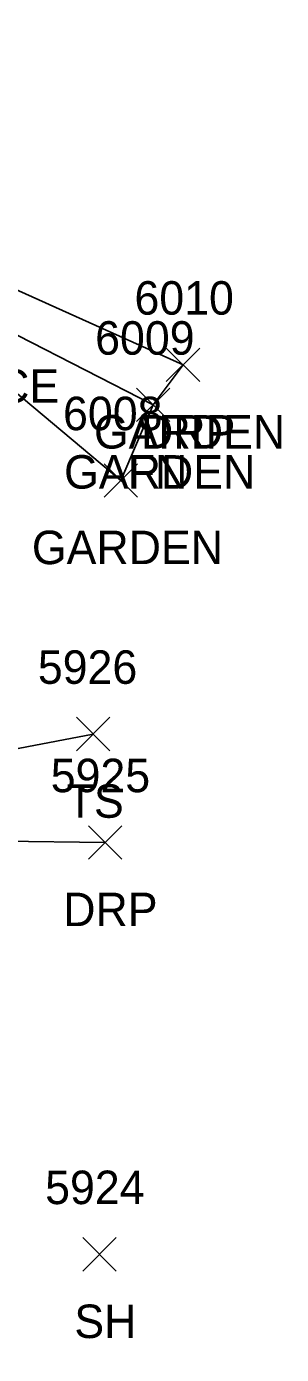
# Model space of a CAD drawing. Extents: x 1462089 to 1464015, y 730534 to 736144.
# Drawn here: x 1462506.1 to 1462521.4, y 730788.8 to 730868.1 of the extents above; entities that cross this region are included whole.
import ezdxf

# ---------------------------------------------------------------- set-up
doc = ezdxf.new("R2010")
doc.units = 0
for name, color, linetype in [('L_A', 7, 'Continuous'), ('L_C', 7, 'Continuous'), ('L_I', 7, 'Continuous'), ('L_TIC', 7, 'Continuous'), ('LAPB', 7, 'Continuous'), ('LELB', 7, 'Continuous'), ('LFNC', 7, 'Continuous'), ('R_A', 7, 'Continuous'), ('R_I', 7, 'Continuous'), ('R_TIC', 7, 'Continuous'), ('RDP', 7, 'Continuous')]:
    doc.layers.add(name, color=color, linetype=linetype)

msp = doc.modelspace()

# ---------------------------------------------------------------- linework, layer by layer
at = {"layer": 'L_TIC'}
for points in [[(1462514.502, 730846.919), (1462516.502, 730848.919)], [(1462516.502, 730846.919), (1462514.502, 730848.919)], [(1462512.716, 730844.527), (1462514.716, 730846.527)], [(1462514.716, 730844.527), (1462512.716, 730846.527)], [(1462512.716, 730844.527), (1462514.716, 730846.527)], [(1462514.716, 730844.527), (1462512.716, 730846.527)], [(1462510.787, 730840.016), (1462512.787, 730842.016)], [(1462512.787, 730840.016), (1462510.787, 730842.016)], [(1462509.129, 730824.867), (1462511.129, 730826.867)], [(1462511.129, 730824.867), (1462509.129, 730826.867)], [(1462509.511, 730793.791), (1462511.511, 730795.791)], [(1462511.511, 730793.791), (1462509.511, 730795.791)]]:
    msp.add_lwpolyline(points, dxfattribs=at)
at = {"layer": 'LAPB'}
msp.add_lwpolyline([(1462499.24, 730855.229), (1462497.502, 730853.809), (1462498.88, 730851.808), (1462511.787, 730841.016), (1462513.716, 730845.527), (1462515.502, 730847.919)], dxfattribs=at)
at = {"layer": 'LELB'}
msp.add_lwpolyline([(1462510.129, 730825.867), (1462492.029, 730822.423), (1462475.645, 730808.411), (1462470.067, 730791.646), (1462467.386, 730780.454), (1462458.973, 730769.686), (1462451.379, 730744.352)], dxfattribs=at)
at = {"layer": 'LFNC'}
msp.add_lwpolyline([(1462496.491, 730854.655), (1462497.502, 730853.809), (1462513.716, 730845.527)], dxfattribs=at)
at = {"layer": 'R_TIC'}
for points in [[(1462514.502, 730846.919), (1462516.502, 730848.919)], [(1462516.502, 730846.919), (1462514.502, 730848.919)], [(1462509.846, 730818.394), (1462511.846, 730820.394)], [(1462511.846, 730818.394), (1462509.846, 730820.394)]]:
    msp.add_lwpolyline(points, dxfattribs=at)
at = {"layer": 'RDP'}
for points in [[(1462495.967, 730868.126), (1462492.439, 730858.092), (1462499.24, 730855.229), (1462515.502, 730847.919)], [(1462510.846, 730819.394), (1462498.574, 730819.543), (1462487.202, 730813.162), (1462480.068, 730803.472), (1462480.063, 730803.381), (1462472.824, 730777.93), (1462469.785, 730767.966), (1462461.562, 730740.529), (1462457.144, 730731.962), (1462448.879, 730727.089)]]:
    msp.add_lwpolyline(points, dxfattribs=at)

# ---------------------------------------------------------------- texts
at = {"layer": 'L_A'}
for s, p in [('GARDEN', (1462510.171, 730842.919)), ('GARDEN', (1462508.385, 730840.527)), ('FN', (1462512.197, 730840.527)), ('GARDEN', (1462506.457, 730836.016)), ('TS', (1462508.539, 730820.867)), ('SH', (1462508.999, 730789.791))]:
    msp.add_text(s, height=2, dxfattribs=at).set_placement(p)
at = {"layer": 'L_C'}
msp.add_text('CONC WALL/ FENCE', height=2, dxfattribs=at).set_placement((1462481.641, 730845.655))
at = {"layer": 'L_I'}
for s, p in [('6010', (1462512.596, 730850.919)), ('6009', (1462510.244, 730848.527)), ('6009', (1462510.244, 730848.527)), ('6008', (1462508.323, 730844.016)), ('5926', (1462506.815, 730828.867)), ('5924', (1462507.251, 730797.791))]:
    msp.add_text(s, height=2, dxfattribs=at).set_placement(p)
at = {"layer": 'R_A'}
for p in [(1462512.99, 730842.919), (1462508.334, 730814.394)]:
    msp.add_text('DRP', height=2, dxfattribs=at).set_placement(p)
at = {"layer": 'R_I'}
for s, p in [('6010', (1462512.596, 730850.919)), ('5925', (1462507.586, 730822.394))]:
    msp.add_text(s, height=2, dxfattribs=at).set_placement(p)

doc.saveas('drawing.dxf')
